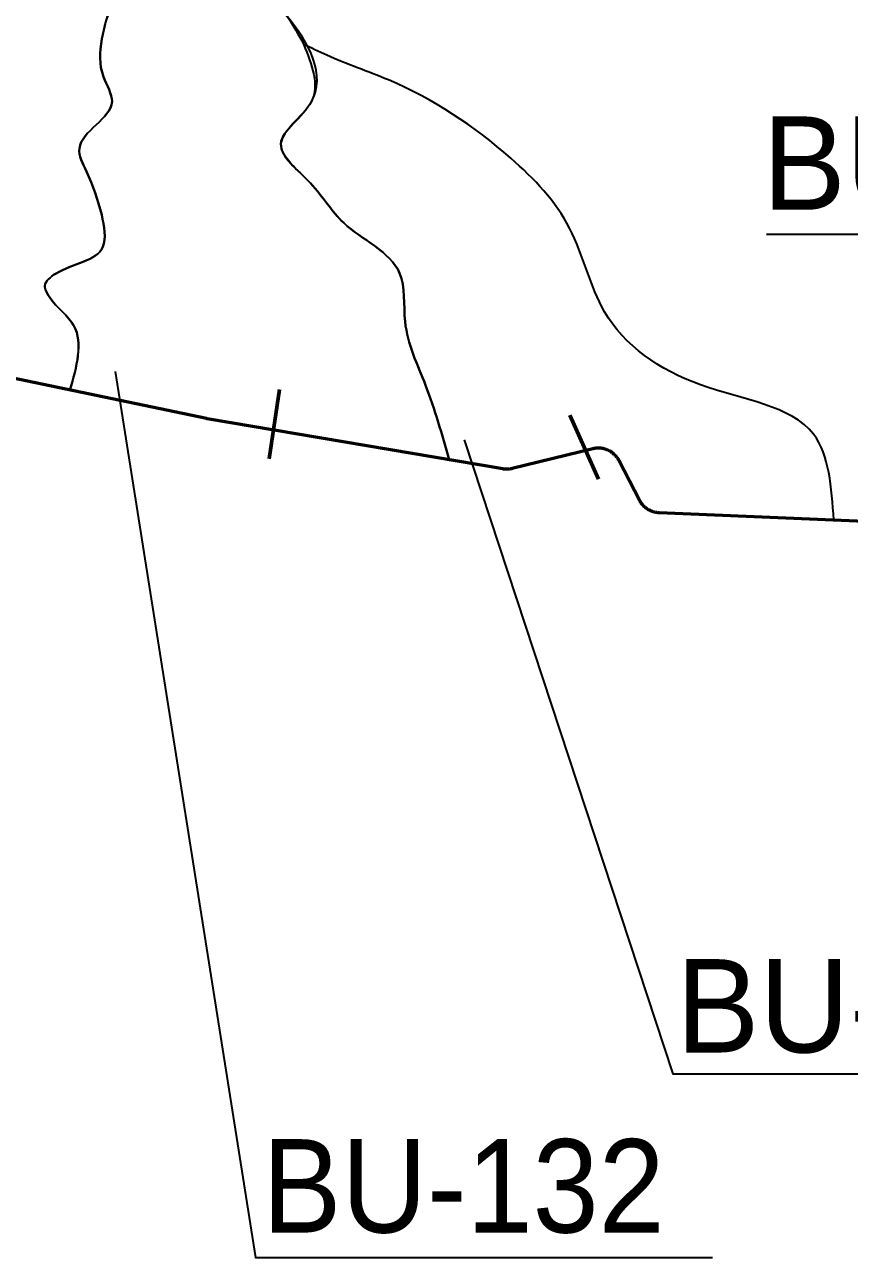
# Model space of a CAD drawing. Extents: x 553962 to 842807, y 8883888 to 9032388.
# Drawn here: x 728596 to 732127, y 8953853 to 8959130 of the extents above; entities that cross this region are included whole.
import ezdxf

# ---------------------------------------------------------------- set-up
doc = ezdxf.new("R2010")
doc.units = 0
doc.header["$LTSCALE"] = 150
for name, color, linetype, lineweight in [('20', 7, 'Continuous', 35), ('40', 7, 'Continuous', 60), ('60', 7, 'Continuous', 53)]:
    doc.layers.add(name, color=color, linetype=linetype, lineweight=lineweight)

msp = doc.modelspace()

# ---------------------------------------------------------------- linework, layer by layer
at = {"layer": '20'}
msp.add_line((732057.9, 8957009.5), (732060.5, 8957010.2), dxfattribs=at)
for points in [[(728789.7, 8957565.8), (728434.8, 8957639.8), (728432, 8957640.3), (728429.2, 8957640.7), (728426.4, 8957641.1), (728425.9, 8957641.2), (727780.6, 8957715.9)], [(728434.8, 8957639.8), (729373.8, 8957444.1), (729376.6, 8957443.6), (729377.5, 8957443.4), (730642.6, 8957228.5), (730645.4, 8957228), (730648.2, 8957227.7), (730651, 8957227.4), (730653.8, 8957227.2), (730656.7, 8957227.1), (730659.5, 8957227.1), (730662.3, 8957227.1), (730665.1, 8957227.2), (730668, 8957227.4), (730670.8, 8957227.7), (730673.6, 8957228.1), (730676.4, 8957228.5), (730679.2, 8957229), (730681.9, 8957229.6), (730683.2, 8957230), (731028.1, 8957314.7), (731030.9, 8957315.4), (731033.6, 8957315.9), (731036.4, 8957316.4), (731039.2, 8957316.8), (731042, 8957317.1), (731044.9, 8957317.4), (731047.7, 8957317.5), (731050.5, 8957317.6), (731053.3, 8957317.6), (731056.2, 8957317.5), (731059, 8957317.4), (731061.8, 8957317.1), (731064.6, 8957316.8), (731067.4, 8957316.4), (731070.2, 8957315.9), (731073, 8957315.4), (731075.7, 8957314.8), (731078.5, 8957314), (731081.2, 8957313.2), (731083.9, 8957312.4), (731086.6, 8957311.5), (731089.2, 8957310.4), (731091.8, 8957309.3), (731094.4, 8957308.2), (731096.9, 8957306.9), (731099.4, 8957305.6), (731101.9, 8957304.3), (731104.3, 8957302.8), (731106.7, 8957301.3), (731109.1, 8957299.7), (731111.4, 8957298.1), (731113.6, 8957296.4), (731115.8, 8957294.6), (731118, 8957292.8), (731120.1, 8957290.8), (731122.1, 8957288.9), (731124.1, 8957286.9), (731126, 8957284.8), (731127.9, 8957282.7)], [(730410.9, 8957267.8), (729377.5, 8957443.4), (729374.7, 8957444), (729373.8, 8957444.1), (728790.2, 8957565.7), (728789.7, 8957564.8)], [(730677.7, 8957228.8), (730680.5, 8957229.3), (730683.2, 8957230), (731028.1, 8957314.7), (731028.6, 8957314.8), (731031.4, 8957315.5), (731034.2, 8957316), (731037, 8957316.5), (731039.8, 8957316.9), (731042.6, 8957317.2), (731045.4, 8957317.4), (731048.2, 8957317.5), (731051, 8957317.6), (731053.9, 8957317.6), (731056.7, 8957317.5), (731059.5, 8957317.3), (731062.3, 8957317.1), (731065.2, 8957316.7), (731067.9, 8957316.3), (731070.7, 8957315.8), (731073.5, 8957315.3), (731076.2, 8957314.6), (731079, 8957313.9), (731081.7, 8957313.1), (731084.4, 8957312.2), (731087.1, 8957311.3), (731089.7, 8957310.2), (731092.3, 8957309.1), (731094.9, 8957308), (731097.4, 8957306.7), (731099.9, 8957305.4), (731102.4, 8957304), (731104.8, 8957302.5), (731107.2, 8957301), (731109.5, 8957299.4), (731111.8, 8957297.8), (731114, 8957296), (731116.2, 8957294.2), (731118.4, 8957292.4), (731120.5, 8957290.5), (731122.5, 8957288.5), (731124.5, 8957286.5), (731126.4, 8957284.4), (731128.2, 8957282.3), (731130.1, 8957280.1), (731131.8, 8957277.9), (731133.5, 8957275.6), (731135.1, 8957273.3), (731136.6, 8957270.9), (731138.1, 8957268.5), (731139.5, 8957266), (731140.8, 8957263.5), (731228.1, 8957094.8), (731228.3, 8957094.3), (731229.6, 8957091.8), (731231.1, 8957089.4), (731232.5, 8957087), (731234.1, 8957084.6), (731235.7, 8957082.3), (731237.4, 8957080), (731239.2, 8957077.8), (731241, 8957075.6), (731242.8, 8957073.5), (731244.8, 8957071.4), (731246.8, 8957069.4), (731248.8, 8957067.5), (731250.9, 8957065.6), (731253, 8957063.7), (731255.2, 8957061.9), (731257.5, 8957060.2), (731259.8, 8957058.6), (731262.1, 8957057), (731264.5, 8957055.5), (731267, 8957054), (731269.4, 8957052.7), (731271.9, 8957051.3), (731274.5, 8957050.1), (731277.1, 8957049), (731279.7, 8957047.9), (731282.3, 8957046.8), (731285, 8957045.9), (731287.7, 8957045.1), (731290.4, 8957044.3), (731293.1, 8957043.6), (731295.9, 8957042.9), (731298.7, 8957042.4), (731301.4, 8957041.9), (731304.2, 8957041.5), (731307.1, 8957041.2), (731309.9, 8957040.9), (731312.7, 8957040.8), (732057.9, 8957009.5)], [(730415.5, 8957267.1), (730642.6, 8957228.5), (730643.9, 8957228.3), (730646.7, 8957227.9), (730649.5, 8957227.6), (730652.3, 8957227.3), (730655.2, 8957227.2), (730658, 8957227.1), (730660.8, 8957227.1), (730663.6, 8957227.2), (730666.5, 8957227.3), (730669.3, 8957227.6), (730672.1, 8957227.9), (730674.9, 8957228.3), (730677.7, 8957228.8)]]:
    msp.add_lwpolyline(points, dxfattribs=at)
for points in [[(728963.2, 8960696.1), (728982.8, 8960642.6), (729102.9, 8960312.5), (729250.5, 8960060.3), (729349.8, 8959797.3), (729365.4, 8959562.1), (729250.6, 8959404.9), (729062.5, 8959331.7), (728926.7, 8959069.1), (728933.3, 8958906.6), (728969.8, 8958800.8), (728830.1, 8958600.9), (728860.2, 8958501.6), (728925.5, 8958316), (728930.7, 8958178.8), (728728.3, 8958064), (728682.6, 8958013), (728700.9, 8957966), (728806.7, 8957840.5), (728789.8, 8957565.8)], [(728789.7, 8957564.8), (728806.7, 8957840.5), (728700.9, 8957966), (728682.6, 8958013), (728728.3, 8958064), (728930.7, 8958178.8), (728925.5, 8958316), (728860.2, 8958501.6), (728830.1, 8958600.9), (728969.8, 8958800.8), (728933.3, 8958906.6), (728926.7, 8959069.1), (729062.5, 8959331.7), (729205.7, 8959381.3)], [(728789.7, 8957564.8), (728806.7, 8957840.5), (728700.9, 8957966), (728682.6, 8958013), (728728.3, 8958064), (728930.7, 8958178.8), (728925.5, 8958316), (728860.2, 8958501.6), (728830.1, 8958600.9), (728969.8, 8958800.8), (728933.3, 8958906.6), (728926.7, 8959069.1), (729062.5, 8959331.7), (729195, 8959378.3)], [(729197, 8959379.4), (729272.8, 8959366.3), (729395.5, 8959359.8), (729720.7, 8959163.8), (729789.8, 8959047)], [(730412.8, 8957268.5), (730312.3, 8957587.3), (730224.8, 8957859.1), (730201.2, 8958067.1), (729962.3, 8958281.4), (729819.9, 8958451.3), (729693.2, 8958620.2), (729822.5, 8958799.3), (729720.7, 8959163.8), (729395.5, 8959359.8), (729272.8, 8959366.3), (729197, 8959379.4)], [(729790.7, 8959044.7), (729822.5, 8958799.3), (729693.2, 8958620.2), (729819.9, 8958451.3), (729962.3, 8958281.4), (730201.2, 8958067.1), (730224.8, 8957859.1), (730312.3, 8957587.3), (730412.8, 8957268.5)], [(729790.7, 8959044.7), (729822.5, 8958799.3), (729693.2, 8958620.2), (729819.9, 8958451.3), (729962.3, 8958281.4), (730201.2, 8958067.1), (730224.8, 8957859.1), (730312.3, 8957587.3), (730412.8, 8957268.5)], [(732060.5, 8957010.2), (731973.7, 8957376.7), (731488.9, 8957588.3), (731079, 8957901.4), (730929.2, 8958258.6), (730677.9, 8958558.5), (730153.5, 8958893.7), (729889, 8958999.5), (729787.7, 8959048)], [(732060.5, 8957010.2), (731973.7, 8957376.7), (731488.9, 8957588.3), (731079, 8957901.4), (730929.2, 8958258.6), (730677.9, 8958558.5), (730153.5, 8958893.7), (729889, 8958999.5), (729787.7, 8959048)]]:
    msp.add_spline(points, degree=3, dxfattribs=at)
at = {"layer": '40'}
for p, q in [((729642.6, 8957271.7), (729686.4, 8957568.5)), ((731052.6, 8957184.2), (730930.1, 8957458.1))]:
    msp.add_line(p, q, dxfattribs=at)
at = {"layer": '40', "lineweight": 35}
for points in [[(734222, 8956998.4), (733605.7, 8958231.8), (731772.2, 8958231.8)], [(728983.5, 8957646), (729584.3, 8953853.3), (731541.1, 8953853.3)], [(730478, 8957353), (731371.6, 8954639.6), (733266.8, 8954639.6)]]:
    msp.add_lwpolyline(points, dxfattribs=at)
at = {"layer": '60'}
for points in [[(730677.7, 8957228.8), (730674.9, 8957228.3), (730672.1, 8957227.9), (730669.3, 8957227.6), (730666.5, 8957227.3), (730663.6, 8957227.2), (730660.8, 8957227.1), (730658, 8957227.1), (730655.2, 8957227.2), (730652.3, 8957227.3), (730649.5, 8957227.6), (730646.7, 8957227.9), (730643.9, 8957228.3), (730642.6, 8957228.5), (729377.5, 8957443.4), (729374.7, 8957444), (729373.8, 8957444.1), (728434.8, 8957639.8)], [(732599.5, 8956986.8), (731312.7, 8957040.8), (731309.9, 8957040.9), (731307.1, 8957041.2), (731304.2, 8957041.5), (731301.4, 8957041.9), (731298.7, 8957042.4), (731295.9, 8957042.9), (731293.1, 8957043.6), (731290.4, 8957044.3), (731287.7, 8957045.1), (731285, 8957045.9), (731282.3, 8957046.8), (731279.7, 8957047.9), (731277.1, 8957049), (731274.5, 8957050.1), (731271.9, 8957051.3), (731269.4, 8957052.7), (731267, 8957054), (731264.5, 8957055.5), (731262.1, 8957057), (731259.8, 8957058.6), (731257.5, 8957060.2), (731255.2, 8957061.9), (731253, 8957063.7), (731250.9, 8957065.6), (731248.8, 8957067.5), (731246.8, 8957069.4), (731244.8, 8957071.4), (731242.8, 8957073.5), (731241, 8957075.6), (731239.2, 8957077.8), (731237.4, 8957080), (731235.7, 8957082.3), (731234.1, 8957084.6), (731232.5, 8957087), (731231.1, 8957089.4), (731229.6, 8957091.8), (731228.3, 8957094.3), (731228.1, 8957094.8), (731140.8, 8957263.5), (731139.5, 8957266), (731138.1, 8957268.5), (731136.6, 8957270.9), (731135.1, 8957273.3), (731133.5, 8957275.6), (731131.8, 8957277.9), (731130.1, 8957280.1), (731128.2, 8957282.3), (731126.4, 8957284.4), (731124.5, 8957286.5), (731122.5, 8957288.5), (731120.5, 8957290.5), (731118.4, 8957292.4), (731116.2, 8957294.2), (731114, 8957296), (731111.8, 8957297.8), (731109.5, 8957299.4), (731107.2, 8957301), (731104.8, 8957302.5), (731102.4, 8957304), (731099.9, 8957305.4), (731097.4, 8957306.7), (731094.9, 8957308), (731092.3, 8957309.1), (731089.7, 8957310.2), (731087.1, 8957311.3), (731084.4, 8957312.2), (731081.7, 8957313.1), (731079, 8957313.9), (731076.2, 8957314.6), (731073.5, 8957315.3), (731070.7, 8957315.8), (731067.9, 8957316.3), (731065.2, 8957316.7), (731062.3, 8957317.1), (731059.5, 8957317.3), (731056.7, 8957317.5), (731053.9, 8957317.6), (731051, 8957317.6), (731048.2, 8957317.5), (731045.4, 8957317.4), (731042.6, 8957317.2), (731039.8, 8957316.9), (731037, 8957316.5), (731034.2, 8957316), (731031.4, 8957315.5), (731028.6, 8957314.8), (731028.1, 8957314.7), (730683.2, 8957230), (730680.5, 8957229.3), (730677.7, 8957228.8)]]:
    msp.add_lwpolyline(points, dxfattribs=at)

# ---------------------------------------------------------------- texts
at = {"layer": '40'}
for s, p in [('BU-135', (731754.8, 8958337.9)), ('BU-133', (731385, 8954730.2))]:
    msp.add_text(s, height=400, dxfattribs=at).set_placement(p)
at = {"layer": '40', "width": 0.95}
msp.add_text('BU-132', height=400, dxfattribs=at).set_placement((729613.1, 8953959.3))

doc.saveas('drawing.dxf')
